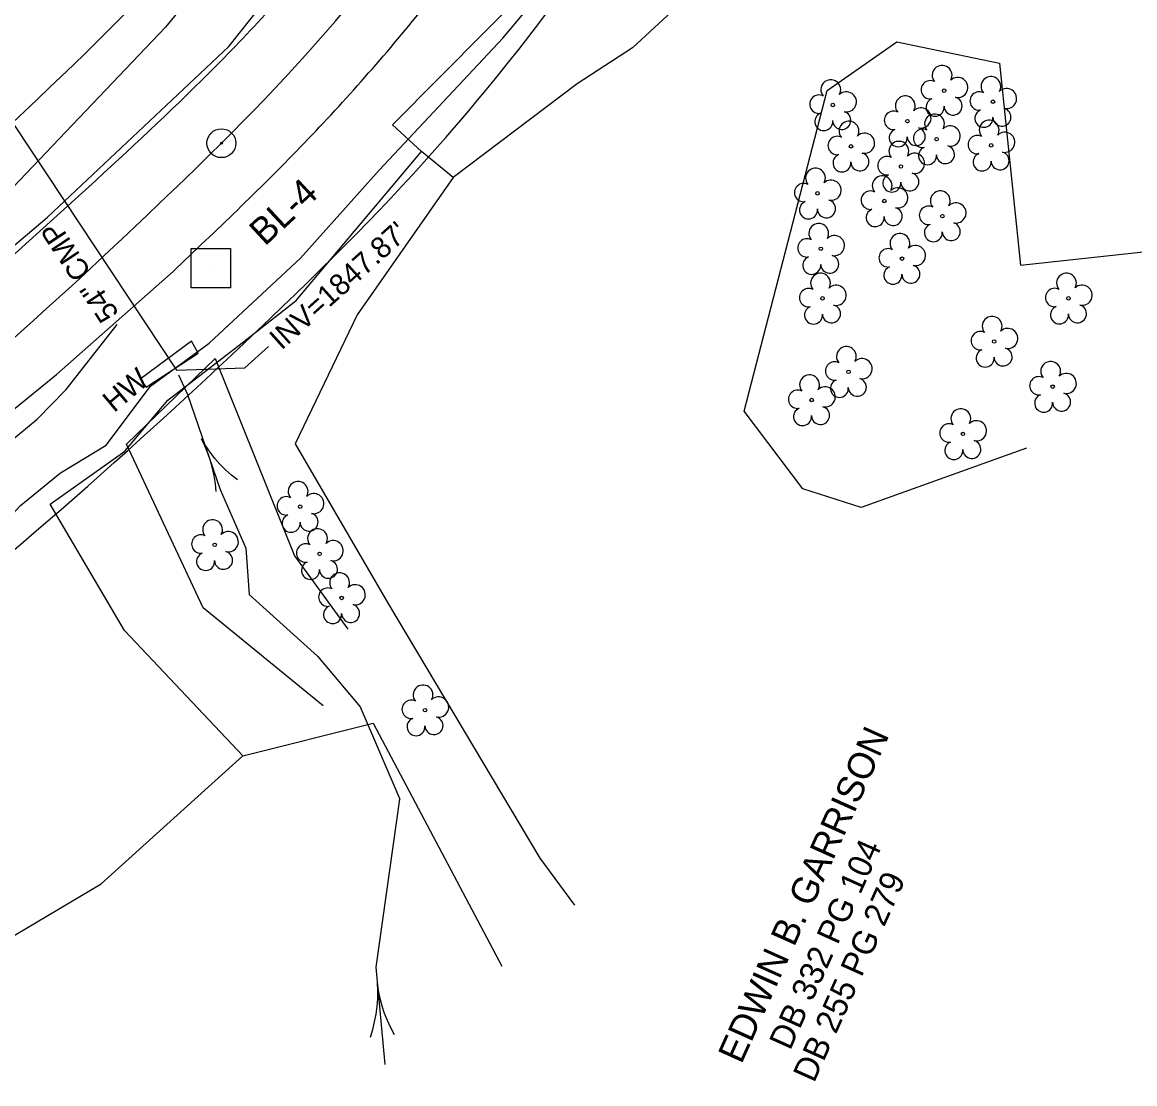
# Model space of a CAD drawing. Extents: x 553786 to 558838, y 502329 to 507342.
# Drawn here: x 556911.8 to 557120.9, y 504432.5 to 504632 of the extents above; entities that cross this region are included whole.
import ezdxf

# ---------------------------------------------------------------- set-up
doc = ezdxf.new("R2010")
doc.units = 0
for name, color, linetype in [('CTL Secondary Horizontal and Vertical Text', 7, 'Continuous'), ('Exist Environmental Wetland Boundary', 7, 'Continuous'), ('Exist Hydro Jurisdictional Stream or Body of Water', 7, 'Continuous'), ('Exist Hydro Stream Flow Arrow CELL', 7, 'Continuous'), ('Exist Property Deed Book Text', 7, 'Continuous'), ('Exist Property Owner Text', 7, 'Continuous'), ('Exist Structure Minor Head and End Wall Text', 7, 'Continuous'), ('Exist Structure Minor Pipes CMP 54 Inch', 7, 'Continuous'), ('Exist Structure Minor Pipes CMP 54 Inch Invert', 7, 'Continuous'), ('Exist Structure Minor Pipes CMP 54 Inch Leader', 7, 'Continuous'), ('Exist Structure Minor Pipes CMP 54 Inch Text', 7, 'Continuous'), ('Exist Vegetation Hedge Row', 7, 'Continuous'), ('Exist Vegetation Tree CELL', 7, 'Continuous'), ('Exist Vegetation Woods Line', 7, 'Continuous'), ('Prop CMT Slope Grass', 7, 'Continuous'), ('Prop Drainage Structure Catch Basin Grate 840 03E Label', 7, 'Continuous'), ('Prop Drainage Structure Pipe Alternate 18in', 7, 'Continuous'), ('Prop Drainage Structure Pipe Alternate 24in', 7, 'Continuous'), ('Prop Drainage Structure Pipe Alternate 36in', 7, 'Continuous'), ('Prop Drainage Structure Pipe RCP 15in Class III Label', 7, 'Continuous'), ('Prop Drainage Structure Pipe RCP 18in Class IV', 7, 'Continuous'), ('Prop Earthen Structure V Ditch Lateral Detail Label', 7, 'Continuous'), ('Prop Geopak Pavement Shape Independent', 7, 'Continuous'), ('Sheet Layout Plan Border', 7, 'Continuous')]:
    doc.layers.add(name, color=color, linetype=linetype)

# ---------------------------------------------------------------- blocks, each defined once
blk = doc.blocks.new('CTL SECONDARY HORIZONTAL AND VERTICAL')
at = {"layer": 'Prop Drainage Structure Pipe Alternate 18in'}
blk.add_line((0, 0), (0, 0), dxfattribs=at)
blk.add_lwpolyline([(-0.1043, 0.0004), (0.0005, 0.1052), (0.1055, 0.0002), (0.0007, -0.1047)], close=True, dxfattribs=at)
blk = doc.blocks.new('EXIST SURVEY CENTERLINE POINT')
at = {"layer": 'Prop Drainage Structure Catch Basin Grate 840 03E Label'}
for radius in [0.0542, 0.00375]:
    blk.add_circle((0, 0), radius, dxfattribs=at)

msp = doc.modelspace()

# ---------------------------------------------------------------- linework, layer by layer
at = {"layer": 'Exist Environmental Wetland Boundary'}
msp.add_lwpolyline([(556968.31, 504503.51), (556945.76, 504521.97), (556931.36, 504552.67), (556948.03, 504568.79), (556962.96, 504531.71), (556972.96, 504517.91)], dxfattribs=at)
at = {"layer": 'Exist Hydro Jurisdictional Stream or Body of Water'}
for points in [[(556941.14, 504565.72), (556942.81, 504562.03), (556948.97, 504544.15), (556953.81, 504533.16), (556954.45, 504524.44), (556967.24, 504512.85), (556975.32, 504503.32), (556982.75, 504486.01)], [(556979.97, 504436.1), (556978.29, 504454.42), (556982.75, 504486.01)]]:
    msp.add_lwpolyline(points, dxfattribs=at)
at = {"layer": 'Exist Hydro Stream Flow Arrow CELL'}
for p, q in [((556947.86, 504549.29), (556947.86, 504549.29)), ((556979.02, 504446.48), (556979.02, 504446.48))]:
    msp.add_line(p, q, dxfattribs=at)
for points in [[(556952.25, 504545.97), (556951.08, 504546.87), (556950, 504547.9), (556948.94, 504548.94), (556948, 504550.03), (556947.09, 504551.21), (556946.25, 504552.44), (556945.49, 504553.69)], [(556948.22, 504543.8), (556948.11, 504545.26), (556947.84, 504546.74), (556947.56, 504548.19), (556947.16, 504549.58), (556946.68, 504550.98), (556946.11, 504552.37), (556945.49, 504553.69)], [(556977.22, 504441.28), (556977.69, 504442.67), (556978.01, 504444.13), (556978.31, 504445.58), (556978.49, 504447.02), (556978.58, 504448.5), (556978.6, 504449.99), (556978.54, 504451.46)], [(556981.77, 504441.72), (556981.05, 504442.99), (556980.45, 504444.37), (556979.88, 504445.73), (556979.43, 504447.11), (556979.06, 504448.54), (556978.75, 504450.01), (556978.54, 504451.46)]]:
    msp.add_lwpolyline(points, dxfattribs=at)
at = {"layer": 'Exist Structure Minor Pipes CMP 54 Inch'}
msp.add_line((556907.19, 504617.2), (556940.77, 504566.57), dxfattribs=at)
at = {"layer": 'Exist Structure Minor Pipes CMP 54 Inch Leader'}
msp.add_lwpolyline([(556940.77, 504566.57), (556953.59, 504567.07), (556958.06, 504571.07)], dxfattribs=at)
at = {"layer": 'Exist Vegetation Hedge Row'}
for points in [[(557074.16, 505034.04), (557067.53, 504959.1), (557058.65, 504901.46), (557046.45, 504829.55), (557040.19, 504805.69), (557007.23, 504716.55), (556979.56, 504680.98), (556938.69, 504631.07), (556908.78, 504599.6), (556882.89, 504593.37), (556848.59, 504587.19), (556804.74, 504585.28), (556752.82, 504586.62), (556733.83, 504597.35)], [(557100.49, 504551.96), (557069.43, 504540.82), (557058.45, 504544.28), (557047.43, 504558.89), (557063.06, 504619.15), (557076.14, 504628.27), (557095.41, 504624.28), (557099.41, 504586.32), (557125.94, 504589.21)], [(556953.26, 504494.15), (556931.01, 504517.66), (556917.01, 504541.4), (556931.06, 504551.36), (556939.13, 504560.94), (556953.12, 504571.75), (556963.24, 504579.68), (556986.8, 504607.69)], [(556992.78, 504602.81), (556974.7, 504576.99), (556963.05, 504552.77), (556980.62, 504522.62), (557009.04, 504474.91), (557015.56, 504466.04)]]:
    msp.add_lwpolyline(points, dxfattribs=at)
at = {"layer": 'Exist Vegetation Tree CELL'}
for p, q in [((557085.04, 504619.13), (557085.04, 504619.13)), ((557094.22, 504617.05), (557094.22, 504617.05)), ((557064.11, 504616.43), (557064.11, 504616.43)), ((557078.12, 504613.4), (557078.12, 504613.4)), ((557067.53, 504608.66), (557067.53, 504608.66)), ((557083.61, 504610.01), (557083.61, 504610.01)), ((557093.87, 504608.84), (557093.87, 504608.84)), ((557076.91, 504604.87), (557076.91, 504604.87)), ((557061.24, 504599.83), (557061.24, 504599.83)), ((557073.78, 504598.39), (557073.78, 504598.39)), ((557084.7, 504595.55), (557084.7, 504595.55)), ((557061.86, 504589.42), (557061.86, 504589.42)), ((557077.1, 504587.56), (557077.1, 504587.56)), ((557062.18, 504580.09), (557062.18, 504580.09)), ((557108.41, 504580.1), (557108.41, 504580.1)), ((557094.43, 504571.98), (557094.43, 504571.98)), ((557067.05, 504566.29), (557067.05, 504566.29)), ((557105.43, 504563.51), (557105.43, 504563.51)), ((557060.13, 504560.99), (557060.13, 504560.99)), ((557088.56, 504554.62), (557088.56, 504554.62)), ((556964.02, 504540.95), (556964.02, 504540.95)), ((556947.95, 504533.77), (556947.95, 504533.77)), ((556967.66, 504532.08), (556967.66, 504532.08)), ((556971.81, 504523.8), (556971.81, 504523.8)), ((556987.48, 504502.71), (556987.48, 504502.71))]:
    msp.add_line(p, q, dxfattribs=at)
for centre in [(557085.04, 504619.13), (557094.22, 504617.05), (557064.11, 504616.43), (557078.12, 504613.4), (557067.53, 504608.66), (557083.61, 504610.01), (557093.87, 504608.84), (557076.91, 504604.87), (557061.24, 504599.83), (557073.78, 504598.39), (557084.7, 504595.55), (557061.86, 504589.42), (557077.1, 504587.56), (557062.18, 504580.09), (557108.41, 504580.1), (557094.43, 504571.98), (557067.05, 504566.29), (557105.43, 504563.51), (557060.13, 504560.99), (557088.56, 504554.62), (556964.02, 504540.95), (556947.95, 504533.77), (556967.66, 504532.08), (556971.81, 504523.8), (556987.48, 504502.71)]:
    msp.add_circle(centre, 0.326, dxfattribs=at)
for centre, radius, start, end in [((557084.65, 504622.01), 1.86, 330.1651, 219.7134), ((557063.73, 504619.31), 1.86, 330.1651, 219.7134), ((557087.59, 504619.72), 1.9, 257.1011, 134.1999), ((557093.83, 504619.92), 1.86, 330.1651, 219.7134), ((557082.43, 504619.29), 1.73, 62.6636, 279.3457), ((557096.76, 504617.64), 1.9, 257.1011, 134.1999), ((557061.51, 504616.59), 1.73, 62.6636, 279.3457), ((557066.66, 504617.02), 1.9, 257.1011, 134.1999), ((557077.73, 504616.27), 1.86, 330.1651, 219.7134), ((557083.33, 504616.01), 1.69, 111.5671, 6.231), ((557086.71, 504616.24), 1.7, 181.2822, 74.56), ((557091.61, 504617.2), 1.73, 62.6636, 279.3457), ((557062.41, 504613.31), 1.69, 111.5671, 6.231), ((557065.78, 504613.53), 1.7, 181.2822, 74.56), ((557075.51, 504613.55), 1.73, 62.6636, 279.3457), ((557080.67, 504613.99), 1.9, 257.1011, 134.1999), ((557092.51, 504613.93), 1.69, 111.5671, 6.231), ((557095.89, 504614.15), 1.7, 181.2822, 74.56), ((557067.15, 504611.53), 1.86, 330.1651, 219.7134), ((557083.22, 504612.88), 1.86, 330.1651, 219.7134), ((557093.49, 504611.71), 1.86, 330.1651, 219.7134), ((557070.08, 504609.25), 1.9, 257.1011, 134.1999), ((557076.41, 504610.28), 1.69, 111.5671, 6.231), ((557079.79, 504610.5), 1.7, 181.2822, 74.56), ((557081, 504610.16), 1.73, 62.6636, 279.3457), ((557086.16, 504610.6), 1.9, 257.1011, 134.1999), ((557091.27, 504608.99), 1.73, 62.6636, 279.3457), ((557096.42, 504609.43), 1.9, 257.1011, 134.1999), ((557064.93, 504608.82), 1.73, 62.6636, 279.3457), ((557076.52, 504607.75), 1.86, 330.1651, 219.7134), ((557085.28, 504607.11), 1.7, 181.2822, 74.56), ((557065.83, 504605.54), 1.69, 111.5671, 6.231), ((557069.2, 504605.76), 1.7, 181.2822, 74.56), ((557074.3, 504605.03), 1.73, 62.6636, 279.3457), ((557079.46, 504605.46), 1.9, 257.1011, 134.1999), ((557081.9, 504606.89), 1.69, 111.5671, 6.231), ((557092.17, 504605.72), 1.69, 111.5671, 6.231), ((557095.54, 504605.94), 1.7, 181.2822, 74.56), ((557060.86, 504602.7), 1.86, 330.1651, 219.7134), ((557063.79, 504600.42), 1.9, 257.1011, 134.1999), ((557073.39, 504601.26), 1.86, 330.1651, 219.7134), ((557075.21, 504601.75), 1.69, 111.5671, 6.231), ((557078.58, 504601.98), 1.7, 181.2822, 74.56), ((557058.64, 504599.98), 1.73, 62.6636, 279.3457), ((557071.17, 504598.55), 1.73, 62.6636, 279.3457), ((557076.33, 504598.98), 1.9, 257.1011, 134.1999), ((557084.31, 504598.42), 1.86, 330.1651, 219.7134), ((557059.54, 504596.71), 1.69, 111.5671, 6.231), ((557062.92, 504596.93), 1.7, 181.2822, 74.56), ((557072.07, 504595.27), 1.69, 111.5671, 6.231), ((557075.45, 504595.49), 1.7, 181.2822, 74.56), ((557082.09, 504595.7), 1.73, 62.6636, 279.3457), ((557087.25, 504596.14), 1.9, 257.1011, 134.1999), ((557061.47, 504592.3), 1.86, 330.1651, 219.7134), ((557083, 504592.43), 1.69, 111.5671, 6.231), ((557086.37, 504592.65), 1.7, 181.2822, 74.56), ((557064.41, 504590.01), 1.9, 257.1011, 134.1999), ((557076.72, 504590.43), 1.86, 330.1651, 219.7134), ((557059.25, 504589.58), 1.73, 62.6636, 279.3457), ((557079.65, 504588.14), 1.9, 257.1011, 134.1999), ((557060.15, 504586.3), 1.69, 111.5671, 6.231), ((557063.53, 504586.52), 1.7, 181.2822, 74.56), ((557074.5, 504587.71), 1.73, 62.6636, 279.3457), ((557075.4, 504584.44), 1.69, 111.5671, 6.231), ((557078.78, 504584.66), 1.7, 181.2822, 74.56), ((557061.8, 504582.96), 1.86, 330.1651, 219.7134), ((557108.02, 504582.97), 1.86, 330.1651, 219.7134), ((557059.58, 504580.24), 1.73, 62.6636, 279.3457), ((557064.73, 504580.67), 1.9, 257.1011, 134.1999), ((557105.8, 504580.25), 1.73, 62.6636, 279.3457), ((557110.96, 504580.69), 1.9, 257.1011, 134.1999), ((557060.48, 504576.96), 1.69, 111.5671, 6.231), ((557063.86, 504577.19), 1.7, 181.2822, 74.56), ((557106.7, 504576.98), 1.69, 111.5671, 6.231), ((557110.08, 504577.2), 1.7, 181.2822, 74.56), ((557094.05, 504574.85), 1.86, 330.1651, 219.7134), ((557091.83, 504572.13), 1.73, 62.6636, 279.3457), ((557096.98, 504572.56), 1.9, 257.1011, 134.1999), ((557066.66, 504569.17), 1.86, 330.1651, 219.7134), ((557092.73, 504568.86), 1.69, 111.5671, 6.231), ((557096.11, 504569.08), 1.7, 181.2822, 74.56), ((557064.44, 504566.45), 1.73, 62.6636, 279.3457), ((557069.6, 504566.88), 1.9, 257.1011, 134.1999), ((557105.05, 504566.39), 1.86, 330.1651, 219.7134), ((557059.74, 504563.86), 1.86, 330.1651, 219.7134), ((557065.34, 504563.17), 1.69, 111.5671, 6.231), ((557068.72, 504563.39), 1.7, 181.2822, 74.56), ((557102.83, 504563.67), 1.73, 62.6636, 279.3457), ((557107.98, 504564.1), 1.9, 257.1011, 134.1999), ((557057.52, 504561.14), 1.73, 62.6636, 279.3457), ((557062.68, 504561.58), 1.9, 257.1011, 134.1999), ((557103.73, 504560.39), 1.69, 111.5671, 6.231), ((557107.1, 504560.61), 1.7, 181.2822, 74.56), ((557058.42, 504557.87), 1.69, 111.5671, 6.231), ((557061.8, 504558.09), 1.7, 181.2822, 74.56), ((557088.17, 504557.49), 1.86, 330.1651, 219.7134), ((557085.95, 504554.78), 1.73, 62.6636, 279.3457), ((557091.11, 504555.21), 1.9, 257.1011, 134.1999), ((557086.85, 504551.5), 1.69, 111.5671, 6.231), ((557090.23, 504551.72), 1.7, 181.2822, 74.56), ((556963.63, 504543.82), 1.86, 330.1651, 219.7134), ((556961.41, 504541.1), 1.73, 62.6636, 279.3457), ((556966.57, 504541.53), 1.9, 257.1011, 134.1999), ((556965.69, 504538.05), 1.7, 181.2822, 74.56), ((556947.56, 504536.64), 1.86, 330.1651, 219.7134), ((556962.32, 504537.82), 1.69, 111.5671, 6.231), ((556945.34, 504533.92), 1.73, 62.6636, 279.3457), ((556950.5, 504534.36), 1.9, 257.1011, 134.1999), ((556967.27, 504534.95), 1.86, 330.1651, 219.7134), ((556965.05, 504532.23), 1.73, 62.6636, 279.3457), ((556970.21, 504532.67), 1.9, 257.1011, 134.1999), ((556946.24, 504530.65), 1.69, 111.5671, 6.231), ((556949.62, 504530.87), 1.7, 181.2822, 74.56), ((556965.95, 504528.96), 1.69, 111.5671, 6.231), ((556969.33, 504529.18), 1.7, 181.2822, 74.56), ((556971.43, 504526.67), 1.86, 330.1651, 219.7134), ((556969.21, 504523.95), 1.73, 62.6636, 279.3457), ((556974.36, 504524.39), 1.9, 257.1011, 134.1999), ((556970.11, 504520.68), 1.69, 111.5671, 6.231), ((556973.49, 504520.9), 1.7, 181.2822, 74.56), ((556987.1, 504505.58), 1.86, 330.1651, 219.7134), ((556984.88, 504502.86), 1.73, 62.6636, 279.3457), ((556990.03, 504503.3), 1.9, 257.1011, 134.1999), ((556985.78, 504499.59), 1.69, 111.5671, 6.231), ((556989.16, 504499.81), 1.7, 181.2822, 74.56)]:
    msp.add_arc(centre, radius, start, end, dxfattribs=at)
at = {"layer": 'Exist Vegetation Woods Line'}
for points in [[(556981.39, 504612.69), (557025.35, 504657.06), (557058.6, 504706.18), (557072.72, 504756.7), (557084.12, 504816.5), (557094.97, 504858.57), (557096.85, 504879.47)], [(557096.85, 504879.47), (557109.41, 504874.08), (557102.65, 504849.69), (557092.99, 504838.06), (557093.38, 504819.54), (557101.42, 504798.49), (557094.87, 504771.78), (557091, 504738.29), (557070.08, 504703.29), (557075.44, 504680.66), (557055.96, 504654.49), (557026.45, 504627.17), (557016.09, 504620.39)], [(557016.09, 504620.39), (556992.78, 504602.81)], [(556992.78, 504602.81), (556986.8, 504607.69), (556981.39, 504612.69)], [(556879.36, 504437.49), (556869.03, 504449.67), (556846.78, 504466.21), (556860.75, 504479.15), (556902.5, 504455.78), (556926.59, 504470.09), (556953.26, 504494.15), (556977.73, 504500.26), (557001.93, 504454.58)]]:
    msp.add_lwpolyline(points, dxfattribs=at)
at = {"layer": 'Prop CMT Slope Grass'}
for points in [[(556964.08, 504587.62), (556978.84, 504604.17), (557002.07, 504628.97), (557022.57, 504653.4), (557036.76, 504670.99)], [(556839.26, 504465.46), (556869.62, 504498.56), (556892.78, 504520.91), (556911.47, 504541.2), (556918.97, 504547.33), (556927.57, 504552.51), (556935.88, 504563.61), (556946.91, 504571.7), (556964.08, 504587.62)]]:
    msp.add_lwpolyline(points, dxfattribs=at)
at = {"layer": 'Prop Drainage Structure Pipe Alternate 24in'}
msp.add_lwpolyline([(556362.99, 504131.12), (556410.49, 504168.72), (556447.56, 504198.97), (556482.15, 504227.37), (556518.23, 504259.23), (556551.57, 504287.07), (556583.43, 504314.22), (556613.91, 504339.78), (556649.31, 504370.83), (556677.17, 504394.8), (556706.06, 504419.61), (556732.64, 504442.25), (556772.56, 504474.99), (556811.73, 504506.19), (556891.47, 504574.14), (556916.56, 504595.38), (556950.6, 504627.41), (556973.56, 504656.27), (556998.38, 504693.08), (557016.32, 504729.59), (557028.94, 504760.73), (557044.06, 504807.76), (557053.14, 504845.39)], dxfattribs=at)
at = {"layer": 'Prop Drainage Structure Pipe Alternate 36in'}
msp.add_line((556904.32, 504582.97), (556925.64, 504602.27), dxfattribs=at)
msp.add_lwpolyline([(556819.16, 504484.67), (556831.35, 504494.6), (556842.97, 504503.91), (556866.68, 504523.57), (556892.85, 504545.17), (556918.21, 504565.79), (556940.14, 504585.16)], dxfattribs=at)
for points in [[(556925.64, 504602.27), (556948.28, 504623.84), (556969.98, 504648.14), (556988.69, 504674.3), (557005.4, 504701.51), (557019.39, 504729.62), (557031.76, 504760.35), (557042.67, 504793.54), (557050.88, 504824.42), (557057.26, 504856.2), (557062.62, 504887.41)], [(556940.14, 504585.16), (556964.02, 504608.48), (556986.43, 504633.74), (557007.2, 504661.67), (557017.76, 504678.05)]]:
    msp.add_spline(points, degree=3, dxfattribs=at)
at = {"layer": 'Prop Drainage Structure Pipe RCP 15in Class III Label'}
for centre, radius, start, end in [((556680.97, 504881.19), 351.97, 314.6078, 341.9503), ((556680.97, 504881.19), 411.97, 314.6078, 341.9503), ((556182.81, 505386.21), 1061.35, 309.17226, 314.60775), ((556182.81, 505386.21), 1121.35, 309.17226, 314.60775)]:
    msp.add_arc(centre, radius, start, end, dxfattribs=at)
at = {"layer": 'Prop Drainage Structure Pipe RCP 18in Class IV'}
msp.add_lwpolyline([(556935.09, 504563.4), (556944.84, 504569.77), (556943.61, 504572.06), (556933.92, 504564.92), (556935.09, 504563.4)], dxfattribs=at)
at = {"layer": 'Prop Earthen Structure V Ditch Lateral Detail Label'}
msp.add_lwpolyline([(556882.67, 504536.32), (556891.34, 504541.37), (556899.24, 504546.01), (556907.23, 504551.37), (556914.62, 504557.37), (556920.03, 504562.95), (556925.08, 504569.37), (556929.64, 504575.18)], dxfattribs=at)
at = {"layer": 'Sheet Layout Plan Border'}
for centre, radius, start, end in [((556680.97, 504881.19), 381.97, 314.6078, 341.9503), ((556182.81, 505386.21), 1091.35, 309.17226, 314.60775)]:
    msp.add_arc(centre, radius, start, end, dxfattribs=at)

# ---------------------------------------------------------------- block references
at = {"layer": 'Prop Drainage Structure Pipe Alternate 18in', "xscale": 50, "yscale": 49.99999999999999, "rotation": 44.99999999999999}
msp.add_blockref('CTL SECONDARY HORIZONTAL AND VERTICAL', (556947.22, 504585.73), dxfattribs=at)
msp.add_blockref('CTL SECONDARY HORIZONTAL AND VERTICAL', (556947.22, 504585.73), dxfattribs=at)
at = {"layer": 'Prop Geopak Pavement Shape Independent', "xscale": 50, "yscale": 50}
msp.add_blockref('EXIST SURVEY CENTERLINE POINT', (556949.21, 504609.25), dxfattribs=at)

# ---------------------------------------------------------------- texts
at = {"layer": 'CTL Secondary Horizontal and Vertical Text'}
msp.add_text('BL-4', height=5, rotation=42.8679, dxfattribs=at).set_placement((556957.37, 504589.78))
at = {"layer": 'Exist Property Deed Book Text'}
for s, p in [('DB 332 PG 104', (557056.09, 504438.62)), ('DB 255 PG 279', (557060.58, 504432.54))]:
    msp.add_text(s, height=4.5, rotation=65.7984, dxfattribs=at).set_placement(p)
at = {"layer": 'Exist Property Owner Text'}
msp.add_text('EDWIN B. GARRISON', height=5, rotation=65.7984, dxfattribs=at).set_placement((557046.93, 504436.05))
at = {"layer": 'Exist Structure Minor Head and End Wall Text'}
msp.add_text('HW', height=4, rotation=39.932, dxfattribs=at).set_placement((556929.03, 504558.51))
at = {"layer": 'Exist Structure Minor Pipes CMP 54 Inch Invert'}
msp.add_text("INV=1847.87'", height=4, rotation=41.89, dxfattribs=at).set_placement((556960.49, 504570.24))
at = {"layer": 'Exist Structure Minor Pipes CMP 54 Inch Text'}
msp.add_text('54" CMP', height=4, rotation=123.5564, dxfattribs=at).set_placement((556930.07, 504577.27))

doc.saveas('drawing.dxf')
